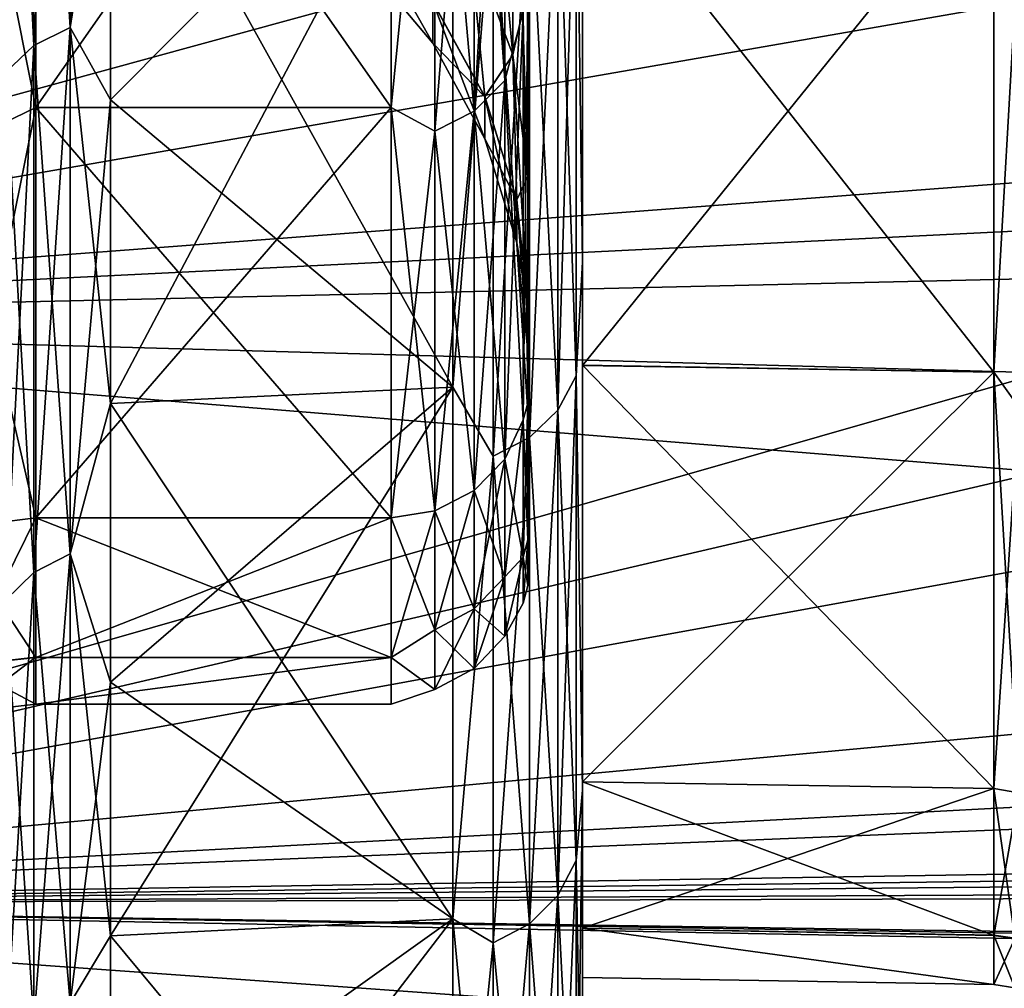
# Model space of a CAD drawing. Header units: metres. Extents: x -31 to 116, y -84 to 84.
# Tile 268 of 656: x 8.64 to 12.24, y -55.04 to -51.49. Entities that reach past the tile are written whole.
import ezdxf

# ---------------------------------------------------------------- set-up
doc = ezdxf.new("R2010")
doc.units = ezdxf.units.M
doc.layers.add('solid_80010000GA_11_1', color=7, linetype='CONTINUOUS')

msp = doc.modelspace()

# ---------------------------------------------------------------- linework, layer by layer
at = {"layer": 'solid_80010000GA_11_1'}
for points in [[(5.595928, -50.161377, -33.960369), (23.04767, -49.158199, -35.786476), (23.04767, -51.737694, -31.943884)], [(8.825714, -51.522667, -19.103518), (8.973832, -50.585545, -20.87052), (8.973832, -49.295757, -23.203617)], [(8.825714, -49.322323, -23.218956), (8.825714, -51.522667, -19.103518), (8.973832, -49.295757, -23.203617)], [(8.693426, -51.588726, -19.136105), (8.825714, -51.522667, -19.103518), (8.825714, -49.322323, -23.218956)], [(8.693426, -49.386105, -23.255791), (8.693426, -51.588726, -19.136105), (8.825714, -49.322323, -23.218956)], [(8.693426, -49.386105, 23.255791), (8.825714, -49.322323, 23.218956), (8.825714, -51.522667, 19.103518)], [(8.825714, -51.522667, 19.103518), (8.825714, -49.322323, 23.218956), (8.973832, -50.585545, 20.87052)], [(8.693426, -49.386105, -23.255791), (8.589252, -49.481258, -23.31074), (8.589252, -51.687263, -19.184713)], [(8.693426, -49.386105, -23.255791), (8.589252, -51.687263, -19.184713), (8.693426, -51.588726, -19.136105)], [(8.693426, -51.588726, 19.136105), (8.589252, -49.481258, 23.31074), (8.693426, -49.386105, 23.255791)], [(8.693426, -51.588726, 19.136105), (8.693426, -49.386105, 23.255791), (8.825714, -51.522667, 19.103518)], [(8.693426, -51.588726, 19.136105), (8.589252, -51.687263, 19.184713), (8.589252, -49.481258, 23.31074)], [(10.44609, -51.62328, 4.725972), (10.287056, -51.201401, 4.61284), (10.287056, -49.912708, 8.845164)], [(10.44609, -50.326042, 8.986344), (10.44609, -51.62328, 4.725972), (10.287056, -49.912708, 8.845164)], [(8.389417, -50.261559, -14.175501), (8.7, -49.955444, -14.783097), (8.7, -51.816044, -10.044571)], [(8.389417, -50.261559, 14.175501), (8.7, -51.816044, 10.044571), (8.7, -49.955444, 14.783097)], [(10, -51.816044, -10.044571), (8.7, -51.816044, -10.044571), (8.7, -49.955444, -14.783097)], [(10, -49.955444, -14.783097), (10, -51.816044, -10.044571), (8.7, -49.955444, -14.783097)], [(10, -49.955444, 14.783097), (8.7, -49.955444, 14.783097), (8.7, -51.816044, 10.044571)], [(10, -51.816044, 10.044571), (10, -49.955444, 14.783097), (8.7, -51.816044, 10.044571)], [(10.16072, -50.199497, 14.149148), (10, -49.955444, 14.783097), (10, -51.816044, 10.044571)], [(10.16072, -50.199497, -14.149148), (10, -51.816044, -10.044571), (10, -49.955444, -14.783097)], [(10.30451, -51.829636, 9.690212), (10.415916, -51.717064, 9.651429), (10.415916, -50.019135, 14.072556)], [(10.30451, -50.128727, 14.119095), (10.30451, -51.829636, 9.690212), (10.415916, -50.019135, 14.072556)], [(10.30451, -50.128727, -14.119095), (10.415916, -50.019135, -14.072556), (10.415916, -51.717064, -9.651429)], [(10.415916, -50.019135, 14.072556), (10.415916, -51.717064, 9.651429), (10.482963, -51.46627, 9.922112)], [(10.482963, -51.46627, -9.922112), (10.415916, -51.717064, -9.651429), (10.415916, -50.019135, -14.072556)], [(10.67712, -50.70676, 19.735409), (10.7, -50.087044, 20.604729), (10.7, -52.381554, 15.841394)], [(10.67712, -50.70676, -19.735409), (10.7, -52.381889, -15.840654), (10.7, -50.089867, -20.599398)], [(10.7, -52.381554, 15.841394), (10.7, -50.087044, 20.604729), (10.7, -50.87244, 15.181972)], [(10.7, -50.089867, -20.599398), (10.7, -52.381889, -15.840654), (10.7, -50.872139, -15.182638)], [(10.16072, -51.902328, 9.715258), (10.30451, -51.829636, 9.690212), (10.30451, -50.128727, 14.119095)], [(10.16072, -50.199497, 14.149148), (10.16072, -51.902328, 9.715258), (10.30451, -50.128727, 14.119095)], [(10.16072, -50.199497, -14.149148), (10.30451, -50.128727, -14.119095), (10.30451, -51.829636, -9.690212)], [(10.30451, -51.829636, -9.690212), (10.30451, -50.128727, -14.119095), (10.415916, -51.717064, -9.651429)], [(5.595928, -52.598217, -30.048264), (5.595928, -50.161377, -33.960369), (23.04767, -51.737694, -31.943884)], [(12.64881, -50.667568, 33.335228), (5.595928, -50.161377, 33.960369), (5.595928, -52.598217, 30.048264)], [(10.44609, -51.62328, -4.725972), (10.44609, -50.16291, -9.458138), (10.287056, -51.201401, -4.61284)], [(10.44609, -51.62328, -4.725972), (10.5, -51.376575, -7.24619), (10.44609, -50.16291, -9.458138)], [(10.16072, -50.199497, 14.149148), (10, -51.816044, 10.044571), (10.16072, -51.902328, 9.715258)], [(10.16072, -51.902328, -9.715258), (10, -51.816044, -10.044571), (10.16072, -50.199497, -14.149148)], [(10.16072, -51.902328, -9.715258), (10.16072, -50.199497, -14.149148), (10.30451, -51.829636, -9.690212)], [(8.389417, -51.966076, -9.73722), (8.389417, -50.261559, -14.175501), (8.7, -51.816044, -10.044571)], [(8.389417, -50.261559, 14.175501), (8.389417, -51.966076, 9.73722), (8.7, -51.816044, 10.044571)], [(10.44609, -50.326042, 8.986344), (10.5, -50.599407, 9.607172), (10.5, -52.068771, 4.845438)], [(10.44609, -50.326042, 8.986344), (10.5, -52.068771, 4.845438), (10.44609, -51.62328, 4.725972)], [(8.973832, -52.899124, -16.067915), (10.226168, -52.83897, -16.04166), (10.226168, -50.527523, -20.839844)], [(8.973832, -51.787228, -18.490843), (10.226168, -50.527523, -20.839844), (8.973832, -50.585545, -20.87052)], [(8.973832, -52.899124, -16.067915), (10.226168, -50.527523, -20.839844), (8.973832, -51.787228, -18.490843)], [(8.973832, -50.585545, 20.87052), (10.226168, -50.527523, 20.839844), (10.226168, -52.83897, 16.04166)], [(10.226168, -50.527523, -20.839844), (10.226168, -52.83897, -16.04166), (10.373859, -50.991222, -19.880392)], [(10.226168, -52.83897, 16.04166), (10.226168, -50.527523, 20.839844), (10.373859, -50.991222, 19.880392)], [(8.825714, -51.522667, -19.103518), (8.973832, -51.787228, -18.490843), (8.973832, -50.585545, -20.87052)], [(8.825714, -51.522667, 19.103518), (8.973832, -50.585545, 20.87052), (8.973832, -51.787228, 18.490843)], [(8.973832, -50.585545, 20.87052), (10.226168, -52.83897, 16.04166), (8.973832, -51.787228, 18.490843)], [(10.5, -52.898113, 5.067839), (10.5, -52.068771, 4.845438), (10.5, -50.599407, 9.607172)], [(10.5, -51.405884, 9.902176), (10.5, -52.898113, 5.067839), (10.5, -50.599407, 9.607172)], [(12.377623, -51.415283, 32.163761), (12.64881, -50.667568, 33.335228), (5.595928, -52.598217, 30.048264)], [(10.67712, -50.70676, -19.735409), (10.610488, -50.827896, -19.797148), (10.610488, -52.923031, -15.305693)], [(10.67712, -52.797886, -15.25255), (10.67712, -50.70676, -19.735409), (10.610488, -52.923031, -15.305693)], [(10.67712, -50.70676, 19.735409), (10.67712, -52.797886, 15.25255), (10.610488, -50.827896, 19.797148)], [(10.67712, -50.70676, 19.735409), (10.7, -52.381554, 15.841394), (10.67712, -52.797886, 15.25255)], [(10.67712, -52.797886, -15.25255), (10.7, -52.381889, -15.840654), (10.67712, -50.70676, -19.735409)], [(10.610488, -50.827896, -19.797148), (10.506213, -50.925709, -19.847), (10.506213, -53.024078, -15.348603)], [(10.610488, -52.923031, -15.305693), (10.610488, -50.827896, -19.797148), (10.506213, -53.024078, -15.348603)], [(10.610488, -50.827896, 19.797148), (10.610488, -52.923031, 15.305693), (10.506213, -50.925709, 19.847)], [(10.67712, -52.797886, 15.25255), (10.610488, -52.923031, 15.305693), (10.610488, -50.827896, 19.797148)], [(10.7, -50.872139, -15.182638), (10.7, -52.759968, -10.374706), (12.205235, -50.89603, -15.193631)], [(10.7, -52.381889, -15.840654), (10.7, -52.759968, -10.374706), (10.7, -50.872139, -15.182638)], [(10.7, -50.87244, 15.181972), (12.205235, -50.89603, 15.193631), (12.205235, -52.784668, 10.383695)], [(10.7, -52.759483, 10.37612), (10.7, -50.87244, 15.181972), (12.205235, -52.784668, 10.383695)], [(10.7, -52.381554, 15.841394), (10.7, -50.87244, 15.181972), (10.7, -52.759483, 10.37612)], [(10.7, -52.759968, -10.374706), (12.205235, -52.784668, -10.383695), (12.205235, -50.89603, -15.193631)], [(12.205235, -50.89603, -15.193631), (12.205235, -52.784668, -10.383695), (12.296415, -51.183163, -14.566858)], [(12.296415, -51.183163, 14.566858), (12.205235, -52.784668, 10.383695), (12.205235, -50.89603, 15.193631)], [(10.506213, -50.925709, -19.847), (10.373859, -50.991222, -19.880392), (10.373859, -53.091766, -15.377346)], [(10.506213, -53.024078, -15.348603), (10.506213, -50.925709, -19.847), (10.373859, -53.091766, -15.377346)], [(10.506213, -50.925709, 19.847), (10.506213, -53.024078, 15.348603), (10.373859, -50.991222, 19.880392)], [(10.610488, -52.923031, 15.305693), (10.506213, -53.024078, 15.348603), (10.506213, -50.925709, 19.847)], [(10.226168, -52.83897, -16.04166), (10.373859, -53.091766, -15.377346), (10.373859, -50.991222, -19.880392)], [(10.226168, -52.83897, 16.04166), (10.373859, -50.991222, 19.880392), (10.373859, -53.091766, 15.377346)], [(10.506213, -53.024078, 15.348603), (10.373859, -53.091766, 15.377346), (10.373859, -50.991222, 19.880392)], [(10.152477, -51.58054, -0.002303), (10.152477, -51.429302, -2.301055), (9.896474, -51.126831, -2.261122)], [(9.896474, -51.275448, -0.002263), (10.152477, -51.58054, -0.002303), (9.896474, -51.126831, -2.261122)], [(12.205235, -52.784668, -10.383695), (12.296415, -52.912724, -10.063361), (12.296415, -51.183163, -14.566858)], [(12.296415, -52.912724, 10.063362), (12.205235, -52.784668, 10.383695), (12.296415, -51.183163, 14.566858)], [(10.152477, -51.429905, 2.296488), (10.287056, -51.201401, 4.61284), (10.342953, -51.776676, 2.342177)], [(10.152477, -51.429302, -2.301055), (10.342953, -51.776062, -2.346835), (10.287056, -51.201401, -4.61284)], [(10.342953, -51.776676, 2.342177), (10.287056, -51.201401, 4.61284), (10.44609, -51.62328, 4.725972)], [(10.342953, -51.776062, -2.346835), (10.44609, -51.62328, -4.725972), (10.287056, -51.201401, -4.61284)], [(10.152477, -51.429905, 2.296488), (10.152477, -51.58054, -0.002303), (9.896474, -51.275448, -0.002263)], [(10.44609, -51.62328, -4.725972), (10.5, -52.068771, -4.845438), (10.5, -51.376575, -7.24619)], [(10.5, -52.898113, -5.067839), (10.5, -51.376575, -7.24619), (10.5, -52.068771, -4.845438)], [(10.5, -52.898113, -5.067839), (10.5, -51.406357, -9.900799), (10.5, -51.376575, -7.24619)], [(12.292917, -52.09066, 31.056038), (12.377623, -51.415283, 32.163761), (5.595928, -52.598217, 30.048264)], [(10.342953, -51.930309, -0.002349), (10.342953, -51.776062, -2.346835), (10.152477, -51.429302, -2.301055)], [(10.152477, -51.58054, -0.002303), (10.342953, -51.930309, -0.002349), (10.152477, -51.429302, -2.301055)], [(10.152477, -51.429905, 2.296488), (10.342953, -51.776676, 2.342177), (10.152477, -51.58054, -0.002303)], [(10.482963, -52.959526, 5.084307), (10.5, -52.898113, 5.067839), (10.5, -51.405884, 9.902176)], [(10.482963, -51.46627, 9.922112), (10.482963, -52.959526, 5.084307), (10.5, -51.405884, 9.902176)], [(10.482963, -51.46627, -9.922112), (10.5, -51.406357, -9.900799), (10.5, -52.898113, -5.067839)], [(10.482963, -51.46627, -9.922112), (10.482963, -52.959526, -5.084307), (10.415916, -51.717064, -9.651429)], [(10.482963, -51.46627, 9.922112), (10.415916, -53.102577, 5.122668), (10.482963, -52.959526, 5.084307)], [(10.415916, -51.717064, 9.651429), (10.415916, -53.102577, 5.122668), (10.482963, -51.46627, 9.922112)], [(10.482963, -51.46627, -9.922112), (10.5, -52.898113, -5.067839), (10.482963, -52.959526, -5.084307)], [(8.693426, -53.517296, -14.881227), (8.825714, -53.449249, -14.85303), (8.825714, -51.522667, -19.103518)], [(8.693426, -51.588726, -19.136105), (8.693426, -53.517296, -14.881227), (8.825714, -51.522667, -19.103518)], [(8.693426, -51.588726, 19.136105), (8.825714, -51.522667, 19.103518), (8.825714, -53.449249, 14.85303)], [(8.825714, -51.522667, -19.103518), (8.825714, -53.449249, -14.85303), (8.973832, -51.787228, -18.490843)], [(8.825714, -51.522667, 19.103518), (8.973832, -51.787228, 18.490843), (8.973832, -52.899124, 16.067915)], [(8.825714, -53.449249, 14.85303), (8.825714, -51.522667, 19.103518), (8.973832, -52.899124, 16.067915)], [(10.342953, -51.776676, 2.342177), (10.342953, -51.930309, -0.002349), (10.152477, -51.58054, -0.002303)], [(8.693426, -51.588726, -19.136105), (8.589252, -51.687263, -19.184713), (8.589252, -53.618801, -14.92329)], [(8.693426, -51.588726, -19.136105), (8.589252, -53.618801, -14.92329), (8.693426, -53.517296, -14.881227)], [(8.693426, -53.517296, 14.881227), (8.589252, -51.687263, 19.184713), (8.693426, -51.588726, 19.136105)], [(8.693426, -53.517296, 14.881227), (8.693426, -51.588726, 19.136105), (8.825714, -53.449249, 14.85303)], [(10.342953, -51.776676, 2.342177), (10.44609, -51.62328, 4.725972), (10.460345, -52.153996, 2.391891)], [(10.342953, -51.776062, -2.346835), (10.460345, -52.153366, -2.396647), (10.44609, -51.62328, -4.725972)], [(10.460345, -52.153996, 2.391891), (10.44609, -51.62328, 4.725972), (10.5, -52.068771, 4.845438)], [(10.44609, -51.62328, -4.725972), (10.5, -52.546223, -2.448516), (10.5, -52.068771, -4.845438)], [(10.460345, -52.153366, -2.396647), (10.5, -52.546223, -2.448516), (10.44609, -51.62328, -4.725972)], [(8.693426, -53.517296, 14.881227), (8.589252, -53.618801, 14.92329), (8.589252, -51.687263, 19.184713)], [(10.30451, -51.829636, -9.690212), (10.415916, -51.717064, -9.651429), (10.415916, -53.102577, -5.122668)], [(10.415916, -51.717064, 9.651429), (10.30451, -53.217579, 5.153507), (10.415916, -53.102577, 5.122668)], [(10.30451, -51.829636, 9.690212), (10.30451, -53.217579, 5.153507), (10.415916, -51.717064, 9.651429)], [(10.415916, -51.717064, -9.651429), (10.482963, -52.959526, -5.084307), (10.415916, -53.102577, -5.122668)], [(5.595928, -52.598217, -30.048264), (23.04767, -51.737694, -31.943884), (23.04767, -54.017448, -27.916229)], [(8.825714, -53.449249, -14.85303), (8.973832, -52.899124, -16.067915), (8.973832, -51.787228, -18.490843)], [(8.973832, -51.787228, 18.490843), (10.226168, -52.83897, 16.04166), (8.973832, -52.899124, 16.067915)], [(10.460345, -52.310886, -0.002399), (10.460345, -52.153366, -2.396647), (10.342953, -51.776062, -2.346835)], [(10.342953, -51.930309, -0.002349), (10.460345, -52.310886, -0.002399), (10.342953, -51.776062, -2.346835)], [(10.342953, -51.776676, 2.342177), (10.460345, -52.153996, 2.391891), (10.342953, -51.930309, -0.002349)], [(8.389417, -51.966076, -9.73722), (8.7, -51.816044, -10.044571), (8.7, -53.317471, -5.180295)], [(8.7, -51.816044, 10.044571), (8.389417, -53.356964, 5.190886), (8.7, -53.317471, 5.180295)], [(8.389417, -51.966076, 9.73722), (8.389417, -53.356964, 5.190886), (8.7, -51.816044, 10.044571)], [(10, -53.317471, -5.180295), (8.7, -53.317471, -5.180295), (8.7, -51.816044, -10.044571)], [(10, -51.816044, -10.044571), (10, -53.317471, -5.180295), (8.7, -51.816044, -10.044571)], [(10, -51.816044, 10.044571), (8.7, -51.816044, 10.044571), (8.7, -53.317471, 5.180295)], [(10, -53.317471, 5.180295), (10, -51.816044, 10.044571), (8.7, -53.317471, 5.180295)], [(10.16072, -51.902328, 9.715258), (10, -51.816044, 10.044571), (10, -53.317471, 5.180295)], [(10.16072, -53.29184, -5.173422), (10, -53.317471, -5.180295), (10, -51.816044, -10.044571)], [(10.16072, -51.902328, -9.715258), (10.16072, -53.29184, -5.173422), (10, -51.816044, -10.044571)], [(10.16072, -51.902328, -9.715258), (10.30451, -51.829636, -9.690212), (10.30451, -53.217579, -5.153507)], [(10.30451, -51.829636, 9.690212), (10.16072, -53.29184, 5.173422), (10.30451, -53.217579, 5.153507)], [(10.16072, -51.902328, 9.715258), (10.16072, -53.29184, 5.173422), (10.30451, -51.829636, 9.690212)], [(10.30451, -51.829636, -9.690212), (10.415916, -53.102577, -5.122668), (10.30451, -53.217579, -5.153507)], [(10.16072, -51.902328, 9.715258), (10, -53.317471, 5.180295), (10.16072, -53.29184, 5.173422)], [(10.16072, -51.902328, -9.715258), (10.30451, -53.217579, -5.153507), (10.16072, -53.29184, -5.173422)], [(10.460345, -52.153996, 2.391891), (10.460345, -52.310886, -0.002399), (10.342953, -51.930309, -0.002349)], [(8.389417, -53.356964, -5.190886), (8.389417, -51.966076, -9.73722), (8.7, -53.317471, -5.180295)], [(10.460345, -52.153996, 2.391891), (10.5, -52.068771, 4.845438), (10.5, -52.546864, 2.443653)], [(10.5, -53.398151, 2.555815), (10.5, -52.546864, 2.443653), (10.5, -52.068771, 4.845438)], [(10.5, -52.898113, 5.067839), (10.5, -53.398151, 2.555815), (10.5, -52.068771, 4.845438)], [(10.5, -53.398151, -2.555815), (10.5, -52.068771, -4.845438), (10.5, -52.546223, -2.448516)], [(10.5, -53.398151, -2.555815), (10.5, -52.898113, -5.067839), (10.5, -52.068771, -4.845438)], [(12.313848, -52.443233, 30.457384), (12.292917, -52.09066, 31.056038), (5.595928, -52.598217, 30.048264)], [(10.460345, -52.153366, -2.396647), (10.5, -52.70718, -0.002448), (10.5, -52.546223, -2.448516)], [(10.460345, -52.310886, -0.002399), (10.5, -52.70718, -0.002448), (10.460345, -52.153366, -2.396647)], [(10.460345, -52.153996, 2.391891), (10.5, -52.546864, 2.443653), (10.460345, -52.310886, -0.002399)], [(10.460345, -52.310886, -0.002399), (10.5, -52.546864, 2.443653), (10.5, -52.70718, -0.002448)], [(10.67712, -52.797886, 15.25255), (10.7, -52.381554, 15.841394), (10.7, -54.314358, 10.918933)], [(10.67712, -52.797886, -15.25255), (10.7, -54.313854, -10.920397), (10.7, -52.381889, -15.840654)], [(10.7, -52.381554, 15.841394), (10.7, -52.759483, 10.37612), (10.7, -54.283344, 5.439309)], [(10.7, -54.314358, 10.918933), (10.7, -52.381554, 15.841394), (10.7, -54.283344, 5.439309)], [(10.7, -52.381889, -15.840654), (10.7, -54.313854, -10.920397), (10.7, -52.759968, -10.374706)], [(12.380383, -52.787518, 29.858343), (12.313848, -52.443233, 30.457384), (5.595928, -52.598217, 30.048264)], [(10.5, -53.398151, -2.555815), (10.5, -52.546223, -2.448516), (10.5, -52.70718, -0.002448)], [(10.5, -53.565826), (10.5, -52.70718, -0.002448), (10.5, -52.546864, 2.443653)], [(10.5, -53.398151, 2.555815), (10.5, -53.565826), (10.5, -52.546864, 2.443653)], [(5.595928, -54.73056, -25.962206), (5.595928, -52.598217, -30.048264), (23.04767, -54.017448, -27.916229)], [(12.380383, -52.787518, 29.858343), (5.595928, -52.598217, 30.048264), (5.595928, -54.73056, 25.962206)], [(10.5, -53.565826), (10.5, -53.398151, -2.555815), (10.5, -52.70718, -0.002448)], [(10.7, -52.759483, 10.37612), (12.205235, -54.308723, 5.446114), (10.7, -54.283344, 5.439309)], [(10.7, -52.759483, 10.37612), (12.205235, -52.784668, 10.383695), (12.205235, -54.308723, 5.446114)], [(10.7, -52.759968, -10.374706), (10.7, -54.283344, -5.439309), (12.205235, -52.784668, -10.383695)], [(10.7, -54.313854, -10.920397), (10.7, -54.283344, -5.439309), (10.7, -52.759968, -10.374706)], [(12.492253, -53.122738, 29.260595), (12.380383, -52.787518, 29.858343), (5.595928, -54.73056, 25.962206)], [(10.67712, -52.797886, -15.25255), (10.610488, -52.923031, -15.305693), (10.610488, -54.699879, -10.679077)], [(10.67712, -54.571331, -10.634789), (10.67712, -52.797886, -15.25255), (10.610488, -54.699879, -10.679077)], [(10.67712, -52.797886, 15.25255), (10.67712, -54.571331, 10.634789), (10.610488, -52.923031, 15.305693)], [(10.67712, -52.797886, 15.25255), (10.7, -54.314358, 10.918933), (10.67712, -54.571331, 10.634789)], [(10.67712, -54.571331, -10.634789), (10.7, -54.313854, -10.920397), (10.67712, -52.797886, -15.25255)], [(10.7, -54.283344, -5.439309), (12.205235, -54.308723, -5.446114), (12.205235, -52.784668, -10.383695)], [(12.205235, -52.784668, -10.383695), (12.205235, -54.308723, -5.446114), (12.296415, -52.912724, -10.063361)], [(12.205235, -52.784668, 10.383695), (12.296415, -54.324051, 5.450224), (12.205235, -54.308723, 5.446114)], [(12.296415, -52.912724, 10.063362), (12.296415, -54.324051, 5.450224), (12.205235, -52.784668, 10.383695)], [(8.973832, -54.847477, -11.105902), (10.226168, -54.78553, -11.084214), (10.226168, -52.83897, -16.04166)], [(8.973832, -53.919682, -13.605121), (10.226168, -52.83897, -16.04166), (8.973832, -52.899124, -16.067915)], [(8.973832, -54.847477, -11.105902), (10.226168, -52.83897, -16.04166), (8.973832, -53.919682, -13.605121)], [(8.973832, -52.899124, 16.067915), (10.226168, -52.83897, 16.04166), (10.226168, -54.78553, 11.084214)], [(10.226168, -52.83897, -16.04166), (10.226168, -54.78553, -11.084214), (10.373859, -53.091766, -15.377346)], [(10.226168, -54.78553, 11.084214), (10.226168, -52.83897, 16.04166), (10.373859, -53.091766, 15.377346)], [(8.825714, -53.449249, -14.85303), (8.973832, -53.919682, -13.605121), (8.973832, -52.899124, -16.067915)], [(8.825714, -53.449249, 14.85303), (8.973832, -52.899124, 16.067915), (8.973832, -53.919682, 13.605121)], [(8.973832, -52.899124, 16.067915), (10.226168, -54.78553, 11.084214), (8.973832, -53.919682, 13.605121)], [(10.482963, -52.959526, -5.084307), (10.5, -52.898113, -5.067839), (10.5, -53.398151, -2.555815)], [(10.482963, -53.46122, 2.564124), (10.5, -53.398151, 2.555815), (10.5, -52.898113, 5.067839)], [(10.482963, -53.46122, 2.564124), (10.5, -52.898113, 5.067839), (10.482963, -52.959526, 5.084307)], [(12.205235, -54.308723, -5.446114), (12.296415, -54.324051, -5.450224), (12.296415, -52.912724, -10.063361)], [(10.610488, -52.923031, -15.305693), (10.506213, -53.024078, -15.348603), (10.506213, -54.803673, -10.714836)], [(10.610488, -54.699879, -10.679077), (10.610488, -52.923031, -15.305693), (10.506213, -54.803673, -10.714836)], [(10.610488, -52.923031, 15.305693), (10.610488, -54.699879, 10.679077), (10.506213, -53.024078, 15.348603)], [(10.67712, -54.571331, 10.634789), (10.610488, -54.699879, 10.679077), (10.610488, -52.923031, 15.305693)], [(10.482963, -53.46122, -2.564124), (10.415916, -53.102577, -5.122668), (10.482963, -52.959526, -5.084307)], [(10.482963, -52.959526, 5.084307), (10.415916, -53.102577, 5.122668), (10.415916, -53.533646, 3.09626)], [(10.482963, -53.46122, 2.564124), (10.482963, -52.959526, 5.084307), (10.415916, -53.533646, 3.09626)], [(10.482963, -53.46122, -2.564124), (10.482963, -52.959526, -5.084307), (10.5, -53.398151, -2.555815)], [(10.506213, -53.024078, -15.348603), (10.373859, -53.091766, -15.377346), (10.373859, -54.873196, -10.73879)], [(10.506213, -54.803673, -10.714836), (10.506213, -53.024078, -15.348603), (10.373859, -54.873196, -10.73879)], [(10.506213, -53.024078, 15.348603), (10.506213, -54.803673, 10.714836), (10.373859, -53.091766, 15.377346)], [(10.610488, -54.699879, 10.679077), (10.506213, -54.803673, 10.714836), (10.506213, -53.024078, 15.348603)], [(10.226168, -54.78553, -11.084214), (10.373859, -54.873196, -10.73879), (10.373859, -53.091766, -15.377346)], [(10.226168, -54.78553, 11.084214), (10.373859, -53.091766, 15.377346), (10.373859, -54.873196, 10.73879)], [(10.506213, -54.803673, 10.714836), (10.373859, -54.873196, 10.73879), (10.373859, -53.091766, 15.377346)], [(12.647789, -53.446285, 28.669367), (12.492253, -53.122738, 29.260595), (5.595928, -54.73056, 25.962206)], [(10.30451, -53.217579, -5.153507), (10.415916, -53.102577, -5.122668), (10.415916, -53.533646, -3.09626)], [(10.30451, -53.651241, 3.114899), (10.415916, -53.533646, 3.09626), (10.415916, -53.102577, 5.122668)], [(10.30451, -53.217579, 5.153507), (10.30451, -53.651241, 3.114899), (10.415916, -53.102577, 5.122668)], [(10.482963, -53.46122, -2.564124), (10.415916, -53.533646, -3.09626), (10.415916, -53.102577, -5.122668)], [(10.16072, -53.29184, -5.173422), (10.30451, -53.217579, -5.153507), (10.30451, -53.651241, -3.114899)], [(10.16072, -53.72718, 3.126936), (10.30451, -53.651241, 3.114899), (10.30451, -53.217579, 5.153507)], [(10.16072, -53.29184, 5.173422), (10.16072, -53.72718, 3.126936), (10.30451, -53.217579, 5.153507)], [(10.30451, -53.651241, -3.114899), (10.30451, -53.217579, -5.153507), (10.415916, -53.533646, -3.09626)], [(10.16072, -53.29184, 5.173422), (10, -53.317471, 5.180295), (10, -53.828632, 2.612533)], [(10.16072, -53.72718, -3.126936), (10, -53.317471, -5.180295), (10.16072, -53.29184, -5.173422)], [(10.16072, -53.29184, 5.173422), (10, -53.828632, 2.612533), (10.16072, -53.72718, 3.126936)], [(10.16072, -53.72718, -3.126936), (10.16072, -53.29184, -5.173422), (10.30451, -53.651241, -3.114899)], [(8.432975, -53.857777, -2.621665), (8.389417, -53.356964, -5.190886), (8.7, -53.317471, -5.180295)], [(8.7, -53.317471, 5.180295), (8.389417, -53.356964, 5.190886), (8.7, -53.828632, 2.612533)], [(8.7, -53.82795, -2.617728), (8.432975, -53.857777, -2.621665), (8.7, -53.317471, -5.180295)], [(10, -53.828632, -2.612533), (8.7, -53.82795, -2.617728), (8.7, -53.317471, -5.180295)], [(10, -53.828632, -2.612533), (8.7, -53.317471, -5.180295), (10, -53.317471, -5.180295)], [(10, -53.317471, 5.180295), (8.7, -53.317471, 5.180295), (8.7, -53.828632, 2.612533)], [(10, -53.828632, 2.612533), (10, -53.317471, 5.180295), (8.7, -53.828632, 2.612533)], [(10.16072, -53.72718, -3.126936), (10, -53.828632, -2.612533), (10, -53.317471, -5.180295)], [(8.389417, -53.356964, 5.190886), (8.432975, -53.858463, 2.616463), (8.7, -53.828632, 2.612533)], [(10.482963, -53.46122, -2.564124), (10.5, -53.398151, -2.555815), (10.5, -53.565826)], [(10.482963, -53.62941), (10.5, -53.565826), (10.5, -53.398151, 2.555815)], [(10.482963, -53.62941), (10.5, -53.398151, 2.555815), (10.482963, -53.46122, 2.564124)], [(13.0697, -54.036209, 27.552834), (12.647789, -53.446285, 28.669367), (5.595928, -54.73056, 25.962206)], [(8.693426, -55.163563, -10.509368), (8.825714, -55.093819, -10.48568), (8.825714, -53.449249, -14.85303)], [(8.693426, -53.517296, -14.881227), (8.693426, -55.163563, -10.509368), (8.825714, -53.449249, -14.85303)], [(8.693426, -53.517296, 14.881227), (8.825714, -53.449249, 14.85303), (8.825714, -55.093819, 10.48568)], [(8.825714, -53.449249, -14.85303), (8.825714, -55.093819, -10.48568), (8.973832, -53.919682, -13.605121)], [(8.825714, -53.449249, 14.85303), (8.973832, -53.919682, 13.605121), (8.973832, -54.847477, 11.105902)], [(8.825714, -55.093819, 10.48568), (8.825714, -53.449249, 14.85303), (8.973832, -54.847477, 11.105902)], [(10.482963, -53.46122, -2.564124), (10.415916, -53.750366, -1.035875), (10.415916, -53.533646, -3.09626)], [(10.482963, -53.46122, -2.564124), (10.482963, -53.62941), (10.415916, -53.750366, -1.035875)], [(10.482963, -53.46122, 2.564124), (10.415916, -53.533646, 3.09626), (10.415916, -53.750366, 1.035875)], [(10.482963, -53.62941), (10.482963, -53.46122, 2.564124), (10.415916, -53.750366, 1.035875)], [(10.482963, -53.46122, -2.564124), (10.5, -53.565826), (10.482963, -53.62941)], [(8.693426, -53.517296, -14.881227), (8.589252, -53.618801, -14.92329), (8.589252, -55.267601, -10.544704)], [(8.693426, -53.517296, -14.881227), (8.589252, -55.267601, -10.544704), (8.693426, -55.163563, -10.509368)], [(8.693426, -55.163563, 10.509368), (8.589252, -53.618801, 14.92329), (8.693426, -53.517296, 14.881227)], [(8.693426, -55.163563, 10.509368), (8.693426, -53.517296, 14.881227), (8.825714, -55.093819, 10.48568)], [(10.30451, -53.651241, -3.114899), (10.415916, -53.533646, -3.09626), (10.415916, -53.750366, -1.035875)], [(10.30451, -53.869267, 1.042112), (10.415916, -53.750366, 1.035875), (10.415916, -53.533646, 3.09626)], [(10.30451, -53.651241, 3.114899), (10.30451, -53.869267, 1.042112), (10.415916, -53.533646, 3.09626)], [(8.693426, -55.163563, 10.509368), (8.589252, -55.267601, 10.544704), (8.589252, -53.618801, 14.92329)], [(10.482963, -53.62941), (10.415916, -53.750366, 1.035875), (10.415916, -53.750366, -1.035875)], [(10.16072, -53.72718, -3.126936), (10.30451, -53.651241, -3.114899), (10.30451, -53.869267, -1.042112)], [(10.16072, -53.946049, 1.046139), (10.30451, -53.869267, 1.042112), (10.30451, -53.651241, 3.114899)], [(10.16072, -53.72718, 3.126936), (10.16072, -53.946049, 1.046139), (10.30451, -53.651241, 3.114899)], [(10.30451, -53.869267, -1.042112), (10.30451, -53.651241, -3.114899), (10.415916, -53.750366, -1.035875)], [(10.16072, -53.72718, 3.126936), (10, -53.828632, 2.612533), (10.16072, -53.946049, 1.046139)], [(10.16072, -53.946049, -1.046139), (10, -53.828632, -2.612533), (10.16072, -53.72718, -3.126936)], [(10.16072, -53.946049, -1.046139), (10.16072, -53.72718, -3.126936), (10.30451, -53.869267, -1.042112)], [(10.30451, -53.869267, -1.042112), (10.415916, -53.750366, -1.035875), (10.415916, -53.750366, 1.035875)], [(10.30451, -53.869267, 1.042112), (10.30451, -53.869267, -1.042112), (10.415916, -53.750366, 1.035875)], [(8.432975, -54.030087, -0.002624), (8.432975, -53.857777, -2.621665), (8.7, -53.82795, -2.617728)], [(8.7, -54, -0.00262), (8.432975, -54.030087, -0.002624), (8.7, -53.82795, -2.617728)], [(8.7, -53.828632, 2.612533), (8.432975, -53.858463, 2.616463), (8.7, -54, -0.00262)], [(10, -53.828632, -2.612533), (8.7, -54, -0.00262), (8.7, -53.82795, -2.617728)], [(10, -53.828632, 2.612533), (8.7, -53.828632, 2.612533), (8.7, -54, -0.00262)], [(10, -54), (10, -53.828632, 2.612533), (8.7, -54, -0.00262)], [(10, -53.828632, -2.612533), (10, -54), (8.7, -54, -0.00262)], [(10.16072, -53.946049, 1.046139), (10, -53.828632, 2.612533), (10, -54)], [(10.16072, -53.946049, -1.046139), (10, -54), (10, -53.828632, -2.612533)], [(8.432975, -53.858463, 2.616463), (8.432975, -54.030087, -0.002624), (8.7, -54, -0.00262)], [(10.16072, -53.946049, -1.046139), (10.30451, -53.869267, -1.042112), (10.30451, -53.869267, 1.042112)], [(10.16072, -53.946049, 1.046139), (10.16072, -53.946049, -1.046139), (10.30451, -53.869267, 1.042112)], [(8.825714, -55.093819, -10.48568), (8.973832, -54.847477, -11.105902), (8.973832, -53.919682, -13.605121)], [(8.973832, -53.919682, 13.605121), (10.226168, -54.78553, 11.084214), (8.973832, -54.847477, 11.105902)], [(10.16072, -53.946049, 1.046139), (10, -54), (10.16072, -53.946049, -1.046139)], [(5.595928, -54.73056, -25.962206), (23.04767, -54.017448, -27.916229), (23.04767, -55.984234, -23.726908)], [(13.348016, -54.320648, 26.995575), (13.0697, -54.036209, 27.552834), (5.595928, -54.73056, 25.962206)], [(10.7, -54.283344, -5.439309), (10.7, -54.820034, -2.743155), (12.205235, -54.308723, -5.446114)], [(10.7, -54.283344, 5.439309), (12.205235, -54.308723, 5.446114), (12.205235, -54.846115, 2.746591)], [(10.7, -54.820034, 2.743155), (10.7, -54.283344, 5.439309), (12.205235, -54.846115, 2.746591)], [(10.7, -54.314358, 10.918933), (10.7, -54.283344, 5.439309), (10.7, -54.820034, 2.743155)], [(10.7, -54.313854, -10.920397), (10.7, -54.820034, -2.743155), (10.7, -54.283344, -5.439309)], [(13.674114, -54.598244, 26.439131), (13.348016, -54.320648, 26.995575), (5.595928, -54.73056, 25.962206)], [(10.67712, -56.018467, -5.904608), (10.7, -55.874046, -5.86588), (10.7, -54.313854, -10.920397)], [(10.67712, -56.018467, -5.904608), (10.7, -54.313854, -10.920397), (10.67712, -54.571331, -10.634789)], [(10.67712, -54.571331, 10.634789), (10.7, -54.314358, 10.918933), (10.7, -55.874046, 5.86588)], [(10.7, -54.820034, -2.743155), (12.205235, -54.845394, -2.752052), (12.205235, -54.308723, -5.446114)], [(10.7, -54.313854, -10.920397), (10.7, -55.874046, -5.86588), (10.7, -54.820034, -2.743155)], [(10.7, -54.314358, 10.918933), (10.7, -54.820034, 2.743155), (10.7, -55)], [(10.7, -55.874046, -5.86588), (10.7, -54.314358, 10.918933), (10.7, -55)], [(10.7, -55.874046, -5.86588), (10.7, -55.874046, 5.86588), (10.7, -54.314358, 10.918933)], [(12.281852, -54.856632, -2.753536), (12.296415, -54.324051, -5.450224), (12.205235, -54.308723, -5.446114)], [(12.205235, -54.845394, -2.752052), (12.281852, -54.856632, -2.753536), (12.205235, -54.308723, -5.446114)], [(12.296415, -54.324051, 5.450224), (12.205235, -54.846115, 2.746591), (12.205235, -54.308723, 5.446114)], [(12.296415, -54.324051, 5.450224), (12.281852, -54.857353, 2.748072), (12.205235, -54.846115, 2.746591)], [(10.67712, -54.571331, -10.634789), (10.610488, -54.699879, -10.679077), (10.610488, -56.149788, -5.939824)], [(10.67712, -56.018467, -5.904608), (10.67712, -54.571331, -10.634789), (10.610488, -56.149788, -5.939824)], [(10.67712, -54.571331, 10.634789), (10.67712, -56.018467, 5.904608), (10.610488, -54.699879, 10.679077)], [(10.67712, -54.571331, 10.634789), (10.7, -55.874046, 5.86588), (10.67712, -56.018467, 5.904608)], [(13.720813, -54.62923, 26.376413), (13.674114, -54.598244, 26.439131), (5.595928, -54.73056, 25.962206)], [(13.772994, -54.65477, 26.324995), (13.720813, -54.62923, 26.376413), (5.595928, -54.73056, 25.962206)], [(13.887912, -54.690399, 26.254307), (13.772994, -54.65477, 26.324995), (5.595928, -54.73056, 25.962206)], [(14.011325, -54.707241, 26.222874), (13.887912, -54.690399, 26.254307), (5.595928, -54.73056, 25.962206)], [(14.011325, -54.707241, 26.222874), (5.595928, -54.73056, 25.962206), (15.488615, -54.880608, 25.904158)], [(10.610488, -54.699879, -10.679077), (10.506213, -54.803673, -10.714836), (10.506213, -56.255821, -5.968258)], [(10.610488, -56.149788, -5.939824), (10.610488, -54.699879, -10.679077), (10.506213, -56.255821, -5.968258)], [(10.610488, -54.699879, 10.679077), (10.610488, -56.149788, 5.939824), (10.506213, -54.803673, 10.714836)], [(10.610488, -54.699879, 10.679077), (10.67712, -56.018467, 5.904608), (10.610488, -56.149788, 5.939824)], [(5.595928, -56.546066, -21.725851), (5.595928, -54.73056, -25.962206), (23.04767, -55.984234, -23.726908)], [(15.155936, -54.91227, 25.826351), (5.595928, -54.73056, 25.962206), (5.595928, -56.546066, 21.725851)], [(15.314411, -54.886837, 25.885389), (15.488615, -54.880608, 25.904158), (5.595928, -54.73056, 25.962206)], [(15.155936, -54.91227, 25.826351), (15.314411, -54.886837, 25.885389), (5.595928, -54.73056, 25.962206)], [(8.973832, -56.419716, -6.012209), (10.226168, -56.356323, -5.995209), (10.226168, -54.78553, -11.084214)], [(8.973832, -55.68121, -8.573751), (10.226168, -54.78553, -11.084214), (8.973832, -54.847477, -11.105902)], [(8.973832, -56.419716, -6.012209), (10.226168, -54.78553, -11.084214), (8.973832, -55.68121, -8.573751)], [(8.973832, -54.847477, 11.105902), (10.226168, -54.78553, 11.084214), (10.226168, -56.356323, 5.995209)], [(10.226168, -54.78553, -11.084214), (10.226168, -56.356323, -5.995209), (10.373859, -54.873196, -10.73879)], [(10.226168, -54.78553, 11.084214), (10.373859, -56.326847, 5.987305), (10.226168, -56.356323, 5.995209)], [(10.226168, -54.78553, 11.084214), (10.373859, -54.873196, 10.73879), (10.373859, -56.326847, 5.987305)], [(10.506213, -54.803673, -10.714836), (10.373859, -54.873196, -10.73879), (10.373859, -56.326847, -5.987305)], [(10.506213, -56.255821, -5.968258), (10.506213, -54.803673, -10.714836), (10.373859, -56.326847, -5.987305)], [(10.506213, -54.803673, 10.714836), (10.506213, -56.255821, 5.968258), (10.373859, -54.873196, 10.73879)], [(10.506213, -54.803673, 10.714836), (10.610488, -56.149788, 5.939824), (10.506213, -56.255821, 5.968258)], [(10.7, -54.820034, -2.743155), (12.205235, -55.026276, -0.002754), (12.205235, -54.845394, -2.752052)], [(10.7, -54.820034, 2.743155), (12.205235, -54.846115, 2.746591), (12.205235, -55.026276, -0.002754)], [(10.7, -55), (10.7, -54.820034, 2.743155), (12.205235, -55.026276, -0.002754)], [(10.7, -54.820034, -2.743155), (10.7, -55), (12.205235, -55.026276, -0.002754)], [(10.7, -55.874046, -5.86588), (10.7, -55), (10.7, -54.820034, -2.743155)], [(8.825714, -55.093819, -10.48568), (8.973832, -55.68121, -8.573751), (8.973832, -54.847477, -11.105902)], [(8.825714, -55.093819, 10.48568), (8.973832, -54.847477, 11.105902), (8.973832, -55.68121, 8.573751)], [(8.973832, -54.847477, 11.105902), (10.226168, -56.356323, 5.995209), (8.973832, -55.68121, 8.573751)], [(12.281852, -55.037609, -0.002297), (12.281852, -54.856632, -2.753536), (12.205235, -54.845394, -2.752052)], [(12.281852, -55.037609, -0.002297), (12.205235, -54.845394, -2.752052), (12.205235, -55.026276, -0.002754)], [(12.281852, -54.857353, 2.748072), (12.205235, -55.026276, -0.002754), (12.205235, -54.846115, 2.746591)], [(12.281852, -54.857353, 2.748072), (12.281852, -55.037609, -0.002297), (12.205235, -55.026276, -0.002754)], [(10.226168, -56.356323, -5.995209), (10.373859, -56.326847, -5.987305), (10.373859, -54.873196, -10.73879)], [(10.373859, -54.873196, 10.73879), (10.506213, -56.255821, 5.968258), (10.373859, -56.326847, 5.987305)], [(15.076706, -54.930767, 25.784433), (15.155936, -54.91227, 25.826351), (5.595928, -56.546066, 21.725851)], [(14.997478, -54.949265, 25.742516), (15.076706, -54.930767, 25.784433), (5.595928, -56.546066, 21.725851)], [(14.864974, -54.992233, 25.646399), (14.997478, -54.949265, 25.742516), (5.595928, -56.546066, 21.725851)], [(14.807625, -55.020908, 25.583006), (14.864974, -54.992233, 25.646399), (5.595928, -56.546066, 21.725851)], [(14.760525, -55.052708, 25.51301), (14.807625, -55.020908, 25.583006), (5.595928, -56.546066, 21.725851)]]:
    msp.add_3dface(points, dxfattribs=at)

doc.saveas('drawing.dxf')
